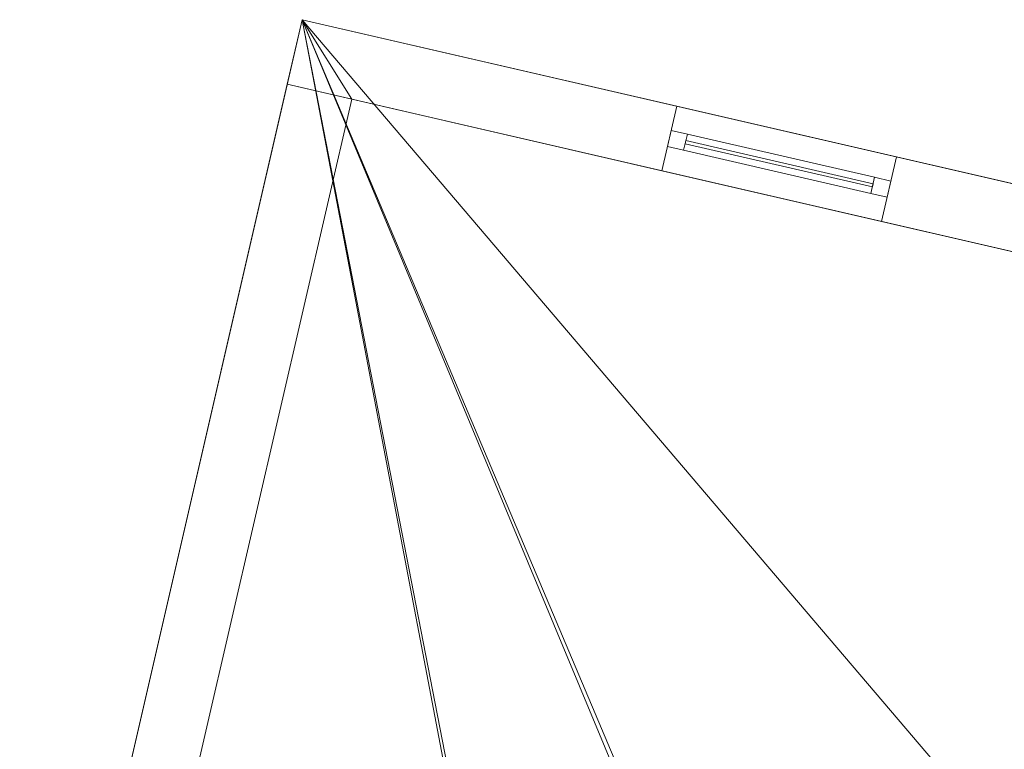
# Model space of a CAD drawing. Header units: millimetres. Extents: x -430348 to -225823, y -86243 to 5084.
# Tile 742 of 1056: x -344282 to -341310, y -56574 to -54371. Entities that reach past the tile are written whole.
import ezdxf

# ---------------------------------------------------------------- set-up
doc = ezdxf.new("R2010")
doc.units = ezdxf.units.MM
for name, color, linetype, lineweight in [('A-GLAZ-CURT', 52, 'Continuous', 9), ('A-GLAZ-CWMG', 51, 'Continuous', 9), ('A-ROOF', 132, 'Continuous', 9), ('A-WALL', 113, 'Continuous', 9)]:
    doc.layers.add(name, color=color, linetype=linetype, lineweight=lineweight)

# ---------------------------------------------------------------- blocks, each defined once
blk = doc.blocks.new('System Panel - Door-555607-_3D_ Copy 1')
at = {"layer": 'A-GLAZ-CURT'}
mesh = blk.add_polyface(dxfattribs=at)
corners = [(-290, 5), (-290, 5, 1467.7), (290, 5, 1467.7), (290, 5)]
mesh.append_faces([[corners[k] for k in face] for face in [(2, 3, 0, 1)]])
mesh = blk.add_polyface(dxfattribs=at)
corners = [(290, -5), (-290, -5), (-290, 5), (290, 5)]
mesh.append_faces([[corners[k] for k in face] for face in [(3, 0, 1, 2)]])
mesh = blk.add_polyface(dxfattribs=at)
corners = [(-290, -5, 1467.7), (290, -5, 1467.7), (290, 5, 1467.7), (-290, 5, 1467.7)]
mesh.append_faces([[corners[k] for k in face] for face in [(3, 0, 1, 2)]])
mesh = blk.add_polyface(dxfattribs=at)
corners = [(-290, -5), (-290, -5, 1467.7), (-290, 5, 1467.7), (-290, 5)]
mesh.append_faces([[corners[k] for k in face] for face in [(3, 0, 1, 2)]])
mesh = blk.add_polyface(dxfattribs=at)
corners = [(290, -5, 1467.7), (290, -5), (290, 5), (290, 5, 1467.7)]
mesh.append_faces([[corners[k] for k in face] for face in [(3, 0, 1, 2)]])
mesh = blk.add_polyface(dxfattribs=at)
corners = [(-290, -5), (290, -5), (290, -5, 1467.7), (-290, -5, 1467.7)]
mesh.append_faces([[corners[k] for k in face] for face in [(3, 0, 1, 2)]])
blk = doc.blocks.new('Rectangular Mullion - 50mm x 50mm-555608-_3D_ Copy 1')
at = {"layer": 'A-GLAZ-CWMG'}
mesh = blk.add_polyface(dxfattribs=at)
corners = [(0, 25), (-50, 25), (-50, -25), (0, -25)]
mesh.append_faces([[corners[k] for k in face] for face in [(2, 3, 0, 1)]])
mesh = blk.add_polyface(dxfattribs=at)
corners = [(0, 25, -1567.7), (0, -25, -1567.7), (-50, -25, -1567.7), (-50, 25, -1567.7)]
mesh.append_faces([[corners[k] for k in face] for face in [(0, 1, 2, 3)]])
mesh = blk.add_polyface(dxfattribs=at)
corners = [(-50, 25), (0, 25), (0, 25, -1567.7), (-50, 25, -1567.7)]
mesh.append_faces([[corners[k] for k in face] for face in [(3, 0, 1, 2)]])
mesh = blk.add_polyface(dxfattribs=at)
corners = [(-50, -25), (-50, 25), (-50, 25, -1567.7), (-50, -25, -1567.7)]
mesh.append_faces([[corners[k] for k in face] for face in [(3, 0, 1, 2)]])
mesh = blk.add_polyface(dxfattribs=at)
corners = [(0, 25), (0, -25), (0, -25, -1567.7), (0, 25, -1567.7)]
mesh.append_faces([[corners[k] for k in face] for face in [(3, 0, 1, 2)]])
mesh = blk.add_polyface(dxfattribs=at)
corners = [(0, -25), (-50, -25), (-50, -25, -1567.7), (0, -25, -1567.7)]
mesh.append_faces([[corners[k] for k in face] for face in [(3, 0, 1, 2)]])
blk = doc.blocks.new('Rectangular Mullion - 50mm x 50mm-555609-_3D_ Copy 1')
at = {"layer": 'A-GLAZ-CWMG'}
mesh = blk.add_polyface(dxfattribs=at)
corners = [(0, 25), (-50, 25), (-50, -25), (0, -25)]
mesh.append_faces([[corners[k] for k in face] for face in [(3, 0, 1, 2)]])
mesh = blk.add_polyface(dxfattribs=at)
corners = [(0, 25, -1567.7), (0, -25, -1567.7), (-50, -25, -1567.7), (-50, 25, -1567.7)]
mesh.append_faces([[corners[k] for k in face] for face in [(3, 0, 1, 2)]])
mesh = blk.add_polyface(dxfattribs=at)
corners = [(-50, 25), (0, 25), (0, 25, -1567.7), (-50, 25, -1567.7)]
mesh.append_faces([[corners[k] for k in face] for face in [(3, 0, 1, 2)]])
mesh = blk.add_polyface(dxfattribs=at)
corners = [(-50, -25), (-50, 25), (-50, 25, -1567.7), (-50, -25, -1567.7)]
mesh.append_faces([[corners[k] for k in face] for face in [(3, 0, 1, 2)]])
mesh = blk.add_polyface(dxfattribs=at)
corners = [(0, 25), (0, -25), (0, -25, -1567.7), (0, 25, -1567.7)]
mesh.append_faces([[corners[k] for k in face] for face in [(3, 0, 1, 2)]])
mesh = blk.add_polyface(dxfattribs=at)
corners = [(0, -25), (-50, -25), (-50, -25, -1567.7), (0, -25, -1567.7)]
mesh.append_faces([[corners[k] for k in face] for face in [(3, 0, 1, 2)]])
blk = doc.blocks.new('Rectangular Mullion - 50mm x 50mm-494483-_3D_ Copy 1')
at = {"layer": 'A-GLAZ-CWMG'}
mesh = blk.add_polyface(dxfattribs=at)
corners = [(0, 25), (-50, 25), (-50, -25), (0, -25)]
mesh.append_faces([[corners[k] for k in face] for face in [(2, 3, 0, 1)]])
mesh = blk.add_polyface(dxfattribs=at)
corners = [(0, 25, -580.1), (0, -25, -580.1), (-50, -25, -580.1), (-50, 25, -580.1)]
mesh.append_faces([[corners[k] for k in face] for face in [(0, 1, 2, 3)]])
mesh = blk.add_polyface(dxfattribs=at)
corners = [(-50, 25), (0, 25), (0, 25, -580.1), (-50, 25, -580.1)]
mesh.append_faces([[corners[k] for k in face] for face in [(0, 1, 2, 3)]])
mesh = blk.add_polyface(dxfattribs=at)
corners = [(-50, -25), (-50, 25), (-50, 25, -580.1), (-50, -25, -580.1)]
mesh.append_faces([[corners[k] for k in face] for face in [(0, 1, 2, 3)]])
mesh = blk.add_polyface(dxfattribs=at)
corners = [(0, 25), (0, -25), (0, -25, -580.1), (0, 25, -580.1)]
mesh.append_faces([[corners[k] for k in face] for face in [(0, 1, 2, 3)]])
mesh = blk.add_polyface(dxfattribs=at)
corners = [(0, -25), (-50, -25), (-50, -25, -580.1), (0, -25, -580.1)]
mesh.append_faces([[corners[k] for k in face] for face in [(0, 1, 2, 3)]])
blk = doc.blocks.new('Rectangular Mullion - 50mm x 50mm-494482-_3D_ Copy 1')
at = {"layer": 'A-GLAZ-CWMG'}
mesh = blk.add_polyface(dxfattribs=at)
corners = [(0, 25), (-50, 25), (-50, -25), (0, -25)]
mesh.append_faces([[corners[k] for k in face] for face in [(2, 3, 0, 1)]])
mesh = blk.add_polyface(dxfattribs=at)
corners = [(0, 25, -580.1), (0, -25, -580.1), (-50, -25, -580.1), (-50, 25, -580.1)]
mesh.append_faces([[corners[k] for k in face] for face in [(0, 1, 2, 3)]])
mesh = blk.add_polyface(dxfattribs=at)
corners = [(-50, 25), (0, 25), (0, 25, -580.1), (-50, 25, -580.1)]
mesh.append_faces([[corners[k] for k in face] for face in [(0, 1, 2, 3)]])
mesh = blk.add_polyface(dxfattribs=at)
corners = [(-50, -25), (-50, 25), (-50, 25, -580.1), (-50, -25, -580.1)]
mesh.append_faces([[corners[k] for k in face] for face in [(0, 1, 2, 3)]])
mesh = blk.add_polyface(dxfattribs=at)
corners = [(0, 25), (0, -25), (0, -25, -580.1), (0, 25, -580.1)]
mesh.append_faces([[corners[k] for k in face] for face in [(0, 1, 2, 3)]])
mesh = blk.add_polyface(dxfattribs=at)
corners = [(0, -25), (-50, -25), (-50, -25, -580.1), (0, -25, -580.1)]
mesh.append_faces([[corners[k] for k in face] for face in [(0, 1, 2, 3)]])

msp = doc.modelspace()

# ---------------------------------------------------------------- block references
at = {"layer": 'A-GLAZ-CURT', "rotation": 167.0000000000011}
msp.add_blockref('System Panel - Door-555607-_3D_ Copy 1', (-341990, -54806, 60185.9), dxfattribs=at)
at = {"layer": 'A-GLAZ-CWMG', "extrusion": (0, 0, -1), "rotation": 12.99999999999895}
msp.add_blockref('Rectangular Mullion - 50mm x 50mm-555609-_3D_ Copy 1', (342321.2, -54729.5, -60135.9), dxfattribs=at)
at = {"layer": 'A-GLAZ-CWMG', "extrusion": (0.97437, -0.224951, 0), "rotation": 270}
msp.add_blockref('Rectangular Mullion - 50mm x 50mm-494483-_3D_ Copy 1', (-130332.3, 60135.9, -320606.1), dxfattribs=at)
at = {"layer": 'A-GLAZ-CWMG', "extrusion": (-0.97437, 0.224951, 0), "rotation": 90}
msp.add_blockref('Rectangular Mullion - 50mm x 50mm-494482-_3D_ Copy 1', (130332.3, 61703.6, 321186.1), dxfattribs=at)
at = {"layer": 'A-GLAZ-CWMG', "rotation": 347.000000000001}
msp.add_blockref('Rectangular Mullion - 50mm x 50mm-555608-_3D_ Copy 1', (-341658.7, -54882.5, 61703.6), dxfattribs=at)

# ---------------------------------------------------------------- meshes
at = {"layer": 'A-ROOF'}
mesh = msp.add_polyface(dxfattribs=at)
corners = [(-337781.6, -57960.2, 62630.2), (-338274.1, -58047.1, 62678.9), (-338581.8, -59379.9, 63020), (-344281.8, -58064, 63020), (-343429.3, -54371.1, 62075), (-337280.7, -55790.6, 62075), (-342364.7, -56929.8, 62636.9), (-342968.8, -56790.3, 62636.9), (-343195.8, -57773.6, 62888.5), (-342591.7, -57913, 62888.5), (-340367, -57427.7, 62645.9), (-340971.1, -57288.2, 62645.9), (-341198.1, -58271.5, 62897.5), (-340594, -58410.9, 62897.5)]
mesh.append_faces([[corners[k] for k in face] for face in [(9, 3, 8), (1, 10, 5, 0)]], dxfattribs={"vtx0": -1, "vtx1": -1})
mesh.append_faces([[corners[k] for k in face] for face in [(11, 6, 4, 5)]], dxfattribs={"vtx0": -1, "vtx1": -1, "vtx3": -1})
mesh.append_faces([[corners[k] for k in face] for face in [(5, 10, 11)]], dxfattribs={"vtx0": -1, "vtx2": -1})
mesh.append_faces([[corners[k] for k in face] for face in [(12, 2, 3, 9)]], dxfattribs={"vtx0": -1, "vtx2": -1, "vtx3": -1})
mesh.append_faces([[corners[k] for k in face] for face in [(6, 7, 4), (12, 13, 2)]], dxfattribs={"vtx1": -1, "vtx2": -1})
mesh.append_faces([[corners[k] for k in face] for face in [(7, 8, 3, 4), (9, 6, 11, 12), (1, 2, 13, 10)]], dxfattribs={"vtx1": -1, "vtx3": -1})
mesh = msp.add_polyface(dxfattribs=at)
corners = [(-344281.8, -58064, 63123.1), (-338581.8, -59379.9, 63123.1), (-338274.1, -58047.1, 62782), (-337781.6, -57960.2, 62733.3), (-337280.7, -55790.6, 62178.1), (-343429.3, -54371.1, 62178.1), (-342963.4, -56766.8, 62734), (-342359.3, -56906.2, 62734), (-342586.3, -57889.5, 62985.6), (-343190.4, -57750, 62985.6), (-340965.7, -57264.7, 62742.9), (-340361.6, -57404.1, 62742.9), (-340588.6, -58387.4, 62994.5), (-341192.7, -58247.9, 62994.5)]
mesh.append_faces([[corners[k] for k in face] for face in [(4, 11, 2, 3)]], dxfattribs={"vtx0": -1, "vtx1": -1})
mesh.append_faces([[corners[k] for k in face] for face in [(10, 5, 7)]], dxfattribs={"vtx0": -1, "vtx1": -1, "vtx2": -1})
mesh.append_faces([[corners[k] for k in face] for face in [(13, 0, 1, 12), (0, 9, 6, 5), (5, 6, 7), (10, 7, 8, 13), (12, 1, 2, 11)]], dxfattribs={"vtx0": -1, "vtx2": -1})
mesh.append_faces([[corners[k] for k in face] for face in [(8, 9, 0, 13)]], dxfattribs={"vtx1": -1, "vtx2": -1, "vtx3": -1})
mesh.append_faces([[corners[k] for k in face] for face in [(10, 11, 4, 5)]], dxfattribs={"vtx1": -1, "vtx3": -1})
mesh = msp.add_polyface(dxfattribs=at)
corners = [(-343429.3, -54371.1, 62075), (-344281.8, -58064, 63020), (-344281.8, -58064, 63123.1), (-343429.3, -54371.1, 62178.1)]
mesh.append_faces([[corners[k] for k in face] for face in [(3, 0, 1, 2)]])
mesh = msp.add_polyface(dxfattribs=at)
corners = [(-337280.7, -55790.6, 62075), (-343429.3, -54371.1, 62075), (-343429.3, -54371.1, 62178.1), (-337280.7, -55790.6, 62178.1)]
mesh.append_faces([[corners[k] for k in face] for face in [(3, 0, 1, 2)]])
at = {"layer": 'A-WALL'}
mesh = msp.add_polyface(dxfattribs=at)
corners = [(-343429.3, -54371.1, 59055.2), (-337475.6, -55745.6, 59055.2), (-337520.6, -55940.5, 59055.2), (-343279.4, -54611, 59055.2), (-343474.3, -54566, 59055.2)]
mesh.append_faces([[corners[k] for k in face] for face in [(3, 0, 1, 2)]], dxfattribs={"vtx0": -1})
mesh.append_faces([[corners[k] for k in face] for face in [(3, 4, 0)]], dxfattribs={"vtx2": -1})
mesh = msp.add_polyface(dxfattribs=at)
corners = [(-343429.3, -54371.1, 62075), (-343429.3, -54371.1, 59055.2), (-343474.3, -54566, 59055.2), (-343474.3, -54566, 62124.9)]
mesh.append_faces([[corners[k] for k in face] for face in [(0, 1, 2, 3)]])
mesh = msp.add_polyface(dxfattribs=at)
corners = [(-337475.6, -55745.6, 62075), (-343429.3, -54371.1, 62075), (-343474.3, -54566, 62124.9), (-343279.4, -54611, 62124.9), (-337520.6, -55940.5, 62124.9)]
mesh.append_faces([[corners[k] for k in face] for face in [(1, 2, 3)]], dxfattribs={"vtx2": -1})
mesh.append_faces([[corners[k] for k in face] for face in [(3, 4, 0, 1)]], dxfattribs={"vtx3": -1})
mesh = msp.add_polyface(dxfattribs=at)
corners = [(-337475.6, -55745.6, 59055.2), (-343429.3, -54371.1, 59055.2), (-343429.3, -54371.1, 62075), (-337475.6, -55745.6, 62075), (-339492.6, -55279.9, 59703.6), (-339492.6, -55279.9, 61703.6), (-340798.2, -54978.5, 61703.6), (-340798.2, -54978.5, 59703.6), (-341636.2, -54785.1, 60135.9), (-341636.2, -54785.1, 61703.6), (-342298.7, -54632.1, 61703.6), (-342298.7, -54632.1, 60135.9), (-338021.3, -55619.6, 61283.6), (-338021.3, -55619.6, 61703.6), (-338683.8, -55466.7, 61703.6), (-338683.8, -55466.7, 61283.6)]
mesh.append_faces([[corners[k] for k in face] for face in [(12, 0, 4, 15), (8, 7, 1, 11)]], dxfattribs={"vtx0": -1, "vtx1": -1, "vtx2": -1})
mesh.append_faces([[corners[k] for k in face] for face in [(2, 6, 9, 10)]], dxfattribs={"vtx0": -1, "vtx1": -1, "vtx3": -1})
mesh.append_faces([[corners[k] for k in face] for face in [(15, 4, 5, 14), (3, 5, 6, 2), (11, 1, 2, 10)]], dxfattribs={"vtx0": -1, "vtx2": -1})
mesh.append_faces([[corners[k] for k in face] for face in [(3, 13, 14, 5)]], dxfattribs={"vtx0": -1, "vtx2": -1, "vtx3": -1})
mesh.append_faces([[corners[k] for k in face] for face in [(3, 0, 12, 13), (7, 4, 0, 1), (6, 7, 8, 9)]], dxfattribs={"vtx1": -1, "vtx3": -1})
mesh = msp.add_polyface(dxfattribs=at)
corners = [(-343474.3, -54566, 59055.2), (-344281.8, -58064, 59055.2), (-344281.8, -58064, 63020), (-343474.3, -54566, 62124.9)]
mesh.append_faces([[corners[k] for k in face] for face in [(3, 0, 1, 2)]])
mesh = msp.add_polyface(dxfattribs=at)
corners = [(-344281.8, -58064, 59055.2), (-343474.3, -54566, 59055.2), (-343279.4, -54611, 59055.2), (-344087, -58108.9, 59055.2)]
mesh.append_faces([[corners[k] for k in face] for face in [(0, 1, 2, 3)]])
mesh = msp.add_polyface(dxfattribs=at)
corners = [(-343474.3, -54566, 62124.9), (-344281.8, -58064, 63020), (-344087, -58108.9, 63020), (-343279.4, -54611, 62124.9)]
mesh.append_faces([[corners[k] for k in face] for face in [(3, 0, 1, 2)]])
mesh = msp.add_polyface(dxfattribs=at)
corners = [(-343474.3, -54566, 59055.2), (-343279.4, -54611, 59055.2), (-337520.6, -55940.5, 59055.2), (-337520.6, -55940.5, 62124.9), (-343279.4, -54611, 62124.9), (-343474.3, -54566, 62124.9), (-339537.6, -55474.8, 61703.6), (-339537.6, -55474.8, 59703.6), (-340843.2, -55173.4, 59703.6), (-340843.2, -55173.4, 61703.6), (-341681.2, -54979.9, 61703.6), (-341681.2, -54979.9, 60135.9), (-342343.7, -54827, 60135.9), (-342343.7, -54827, 61703.6), (-338066.3, -55814.5, 61703.6), (-338066.3, -55814.5, 61283.6), (-338728.8, -55661.5, 61283.6), (-338728.8, -55661.5, 61703.6)]
mesh.append_faces([[corners[k] for k in face] for face in [(1, 8, 11), (10, 9, 4, 13)]], dxfattribs={"vtx0": -1, "vtx1": -1, "vtx2": -1})
mesh.append_faces([[corners[k] for k in face] for face in [(7, 2, 15, 16), (3, 6, 17, 14)]], dxfattribs={"vtx0": -1, "vtx1": -1, "vtx3": -1})
mesh.append_faces([[corners[k] for k in face] for face in [(12, 0, 1, 11), (9, 10, 11, 8), (2, 7, 8, 1), (3, 14, 15, 2)]], dxfattribs={"vtx0": -1, "vtx2": -1})
mesh.append_faces([[corners[k] for k in face] for face in [(5, 0, 12, 4), (12, 13, 4)]], dxfattribs={"vtx1": -1, "vtx2": -1})
mesh.append_faces([[corners[k] for k in face] for face in [(3, 4, 9, 6), (6, 7, 16, 17)]], dxfattribs={"vtx1": -1, "vtx3": -1})
mesh = msp.add_polyface(dxfattribs=at)
corners = [(-343474.3, -54566, 59055.2), (-343474.3, -54566, 62124.9), (-343279.4, -54611, 62124.9), (-343279.4, -54611, 59055.2)]
mesh.append_faces([[corners[k] for k in face] for face in [(0, 1, 2, 3)]])
mesh = msp.add_polyface(dxfattribs=at)
corners = [(-343279.4, -54611, 59055.2), (-343279.4, -54611, 62124.9), (-344087, -58108.9, 63020), (-344087, -58108.9, 59055.2)]
mesh.append_faces([[corners[k] for k in face] for face in [(1, 2, 3, 0)]])
mesh = msp.add_polyface(dxfattribs=at)
corners = [(-341636.2, -54785.1, 61703.6), (-341681.2, -54979.9, 61703.6), (-342343.7, -54827, 61703.6), (-342298.7, -54632.1, 61703.6)]
mesh.append_faces([[corners[k] for k in face] for face in [(0, 1, 2, 3)]])
mesh = msp.add_polyface(dxfattribs=at)
corners = [(-342298.7, -54632.1, 61703.6), (-342343.7, -54827, 61703.6), (-342343.7, -54827, 60135.9), (-342298.7, -54632.1, 60135.9)]
mesh.append_faces([[corners[k] for k in face] for face in [(1, 2, 3, 0)]])
mesh = msp.add_polyface(dxfattribs=at)
corners = [(-341681.2, -54979.9, 60135.9), (-341636.2, -54785.1, 60135.9), (-342298.7, -54632.1, 60135.9), (-342343.7, -54827, 60135.9)]
mesh.append_faces([[corners[k] for k in face] for face in [(3, 0, 1, 2)]])
mesh = msp.add_polyface(dxfattribs=at)
corners = [(-341636.2, -54785.1, 60135.9), (-341681.2, -54979.9, 60135.9), (-341681.2, -54979.9, 61703.6), (-341636.2, -54785.1, 61703.6)]
mesh.append_faces([[corners[k] for k in face] for face in [(0, 1, 2, 3)]])

doc.saveas('drawing.dxf')
